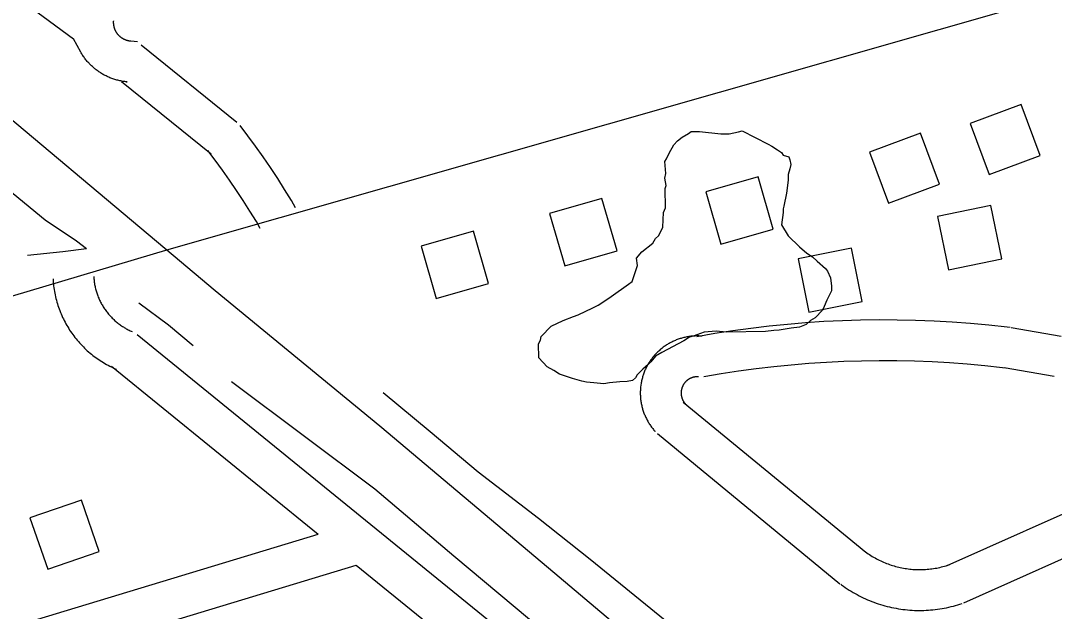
# Model space of a CAD drawing. Extents: x 3540316 to 3578335, y 553172 to 578787.
# Drawn here: x 3555162 to 3555922, y 565780 to 566215 of the extents above; entities that cross this region are included whole.
import ezdxf

# ---------------------------------------------------------------- set-up
doc = ezdxf.new("R2010")
doc.units = 0
for name, color, linetype in [('V-BLDG-OTLN', 7, 'Continuous'), ('V-RAIL-TRAK', 7, 'Continuous'), ('V-ROAD-CNTR', 7, 'Continuous'), ('V-SITE-VEGE', 7, 'Continuous'), ('V-TOPO-SHOR', 7, 'Continuous')]:
    doc.layers.add(name, color=color, linetype=linetype)

msp = doc.modelspace()

# ---------------------------------------------------------------- linework, layer by layer
at = {"layer": 'V-BLDG-OTLN'}
for points in [[(3555860.07, 566139.07), (3555874.01, 566101.58), (3555911.5, 566115.52), (3555897.56, 566153.01)], [(3555786.05, 566117.85), (3555799.99, 566080.36), (3555837.48, 566094.3), (3555823.54, 566131.79)], [(3555676.66, 566050.26), (3555715.1, 566061.32), (3555704.05, 566099.76), (3555665.61, 566088.71)], [(3555561.95, 566034.31), (3555600.39, 566045.36), (3555589.34, 566083.8), (3555550.89, 566072.75)], [(3555836.01, 566070.65), (3555843.97, 566031.45), (3555883.17, 566039.4), (3555875.21, 566078.6)], [(3555467.46, 566010.33), (3555505.9, 566021.38), (3555494.85, 566059.83), (3555456.41, 566048.77)], [(3555733.46, 566039.37), (3555741.42, 566000.17), (3555780.62, 566008.13), (3555772.66, 566047.33)], [(3555181.91, 565811.36), (3555219.72, 565824.41), (3555206.67, 565862.22), (3555168.86, 565849.17)]]:
    msp.add_lwpolyline(points, close=True, dxfattribs=at)
at = {"layer": 'V-RAIL-TRAK'}
msp.add_lwpolyline([(3555122.2, 566169.6), (3555274.19, 566042.12), (3555304.95, 566016.31), (3555425.94, 565916.73), (3555549.94, 565812.27), (3555692.87, 565691.86), (3555859.18, 565553.58), (3555990.15, 565443.32), (3556133.05, 565324.87), (3556265.53, 565213.15), (3556392.5, 565107.26), (3556540.9, 564982.99), (3556682.33, 564864.02), (3556834.73, 564735.38), (3556984.61, 564610.14), (3557124.53, 564493.62), (3557261.98, 564378.04), (3557390.95, 564270.21)], dxfattribs=at)
at = {"layer": 'V-ROAD-CNTR'}
for points in [[(3553983.05, 565670.31), (3554573.07, 565838.5), (3555271.27, 566046.6), (3556241.62, 566323.63), (3556365.15, 566365.48), (3556392.87, 566375.52), (3556404.8, 566385.76)], [(3555066.83, 566299.85), (3555200.8, 566201.06)], [(3555247.9, 566198.99), (3555243.01, 566199.41), (3555242.79, 566199.43), (3555242.53, 566199.47), (3555242.23, 566199.51), (3555242.05, 566199.53), (3555241.81, 566199.58), (3555241.53, 566199.63), (3555241.32, 566199.67), (3555241.11, 566199.72), (3555240.86, 566199.78), (3555240.58, 566199.86), (3555240.38, 566199.91), (3555240.17, 566199.98), (3555239.93, 566200.05), (3555239.69, 566200.13), (3555239.45, 566200.22), (3555239.25, 566200.3), (3555239, 566200.39), (3555238.78, 566200.49), (3555238.57, 566200.58), (3555238.34, 566200.69), (3555238.12, 566200.79), (3555237.91, 566200.9), (3555237.71, 566201), (3555237.5, 566201.12), (3555237.25, 566201.26), (3555237.04, 566201.38), (3555236.88, 566201.48), (3555236.67, 566201.62), (3555236.44, 566201.77), (3555236.24, 566201.91), (3555236.04, 566202.05), (3555235.89, 566202.17), (3555235.68, 566202.33), (3555235.46, 566202.51), (3555235.31, 566202.63), (3555235.11, 566202.81), (3555234.9, 566202.99), (3555234.76, 566203.12), (3555234.58, 566203.3), (3555234.4, 566203.47), (3555234.26, 566203.62), (3555234.06, 566203.83), (3555233.89, 566204.02), (3555233.77, 566204.16), (3555233.58, 566204.38), (3555233.42, 566204.58), (3555233.3, 566204.72), (3555233.15, 566204.93), (3555233, 566205.12), (3555232.85, 566205.34), (3555232.7, 566205.56), (3555232.6, 566205.72), (3555232.48, 566205.91), (3555232.33, 566206.16), (3555232.2, 566206.37), (3555232.08, 566206.58), (3555231.98, 566206.78), (3555231.87, 566206.98), (3555231.75, 566207.23), (3555231.66, 566207.43), (3555231.56, 566207.64), (3555231.46, 566207.89), (3555231.37, 566208.11), (3555231.28, 566208.33), (3555231.2, 566208.56), (3555231.12, 566208.79), (3555231.04, 566209.01), (3555230.98, 566209.22), (3555230.9, 566209.49), (3555230.83, 566209.72), (3555230.78, 566209.94), (3555230.73, 566210.17), (3555230.67, 566210.45), (3555230.62, 566210.66), (3555230.59, 566210.86), (3555230.54, 566211.15), (3555230.5, 566211.4), (3555230.48, 566211.6), (3555230.45, 566211.86), (3555230.43, 566212.09), (3555230.41, 566212.35), (3555230.4, 566212.61), (3555230.39, 566212.82), (3555230.38, 566213.07), (3555230.38, 566213.32), (3555230.38, 566213.53), (3555230.39, 566213.79), (3555230.4, 566214.06), (3555230.42, 566214.28), (3555230.44, 566214.53)], [(3555239.59, 566169.59), (3555240.24, 566169.54), (3555239.45, 566169.62), (3555238.72, 566169.71), (3555238.01, 566169.8), (3555237.2, 566169.93), (3555236.44, 566170.06), (3555235.73, 566170.19), (3555234.95, 566170.35), (3555234.17, 566170.53), (3555233.45, 566170.71), (3555232.76, 566170.89), (3555231.99, 566171.11), (3555231.23, 566171.34), (3555230.51, 566171.57), (3555229.79, 566171.81), (3555229.08, 566172.07), (3555228.34, 566172.35), (3555227.65, 566172.62), (3555226.95, 566172.92), (3555226.23, 566173.24), (3555225.55, 566173.55), (3555224.86, 566173.88), (3555224.17, 566174.23), (3555223.48, 566174.59), (3555222.8, 566174.97), (3555222.18, 566175.32), (3555221.52, 566175.71), (3555220.81, 566176.15), (3555220.19, 566176.56), (3555219.58, 566176.96), (3555218.95, 566177.4), (3555218.32, 566177.84), (3555217.67, 566178.33), (3555217.08, 566178.79), (3555216.52, 566179.24), (3555215.89, 566179.76), (3555215.32, 566180.26), (3555214.78, 566180.73), (3555214.18, 566181.29), (3555213.64, 566181.82), (3555213.1, 566182.35), (3555212.53, 566182.93), (3555212.05, 566183.45), (3555211.53, 566184.01), (3555210.99, 566184.63), (3555210.53, 566185.17), (3555210.05, 566185.76), (3555209.54, 566186.41), (3555209.09, 566187), (3555208.64, 566187.62), (3555208.21, 566188.23), (3555207.79, 566188.84), (3555207.34, 566189.53), (3555206.93, 566190.19), (3555206.55, 566190.8), (3555206.17, 566191.46), (3555200.8, 566201.06)], [(3555250.67, 566196.76), (3555320.87, 566140)], [(3555236.21, 566169.87), (3555302.01, 566116.67)], [(3555364.14, 566076.96), (3555361.05, 566082.28), (3555356.02, 566090.45), (3555350.97, 566098.48), (3555345.7, 566106.52), (3555340.25, 566114.43), (3555334.78, 566122.19), (3555329.12, 566129.93), (3555323.34, 566137.47)], [(3555338.22, 566061.87), (3555335.3, 566066.88), (3555330.55, 566074.6), (3555325.72, 566082.26), (3555320.79, 566089.79), (3555315.64, 566097.28), (3555310.41, 566104.69), (3555305.11, 566111.94), (3555299.54, 566119.21)], [(3555185.85, 566024.74), (3555185.92, 566023.48), (3555186.03, 566022.11), (3555186.16, 566020.84), (3555186.3, 566019.52), (3555186.48, 566018.14), (3555186.68, 566016.88), (3555186.89, 566015.56), (3555187.14, 566014.21), (3555187.41, 566012.91), (3555187.7, 566011.6), (3555188, 566010.34), (3555188.33, 566009.05), (3555188.7, 566007.72), (3555189.08, 566006.43), (3555189.47, 566005.21), (3555189.89, 566003.94), (3555190.35, 566002.66), (3555190.81, 566001.41), (3555191.31, 566000.16), (3555191.8, 565998.96), (3555192.34, 565997.72), (3555192.9, 565996.48), (3555193.47, 565995.3), (3555194.06, 565994.1), (3555194.69, 565992.91), (3555195.32, 565991.74), (3555195.97, 565990.59), (3555196.66, 565989.42), (3555197.37, 565988.26), (3555198.06, 565987.18), (3555198.79, 565986.08), (3555199.56, 565984.95), (3555200.35, 565983.85), (3555201.12, 565982.8), (3555201.93, 565981.74), (3555202.8, 565980.66), (3555203.62, 565979.67), (3555204.47, 565978.66), (3555205.38, 565977.63), (3555206.28, 565976.66), (3555207.2, 565975.68), (3555208.13, 565974.74), (3555209.06, 565973.82), (3555210.06, 565972.87), (3555211.03, 565971.98), (3555212.01, 565971.11), (3555213.06, 565970.21), (3555214.09, 565969.38), (3555215.11, 565968.56), (3555216.17, 565967.75), (3555217.24, 565966.95), (3555218.36, 565966.15), (3555219.44, 565965.41), (3555220.52, 565964.7), (3555221.68, 565963.95), (3555222.83, 565963.25), (3555223.94, 565962.59), (3555225.13, 565961.92), (3555226.32, 565961.27), (3555227.49, 565960.67), (3555228.65, 565960.09), (3555229.87, 565959.5), (3555231.11, 565958.94), (3555232.31, 565958.41), (3555232.61, 565958.29)], [(3555215.8, 566026.46), (3555215.85, 566025.57), (3555215.91, 566024.8), (3555216, 566023.94), (3555216.09, 566023.13), (3555216.19, 566022.37), (3555216.31, 566021.53), (3555216.45, 566020.72), (3555216.59, 566019.96), (3555216.75, 566019.17), (3555216.93, 566018.37), (3555217.12, 566017.55), (3555217.33, 566016.76), (3555217.53, 566016.02), (3555217.76, 566015.25), (3555218.02, 566014.44), (3555218.27, 566013.67), (3555218.54, 566012.92), (3555218.82, 566012.17), (3555219.12, 566011.41), (3555219.44, 566010.64), (3555219.76, 566009.9), (3555220.08, 566009.19), (3555220.44, 566008.43), (3555220.8, 566007.71), (3555221.17, 566007), (3555221.56, 566006.28), (3555221.97, 566005.56), (3555222.37, 566004.88), (3555222.78, 566004.21), (3555223.24, 566003.49), (3555223.69, 566002.8), (3555224.14, 566002.15), (3555224.59, 566001.52), (3555225.11, 566000.83), (3555225.59, 566000.19), (3555226.07, 565999.59), (3555226.61, 565998.93), (3555227.15, 565998.3), (3555227.65, 565997.73), (3555228.22, 565997.11), (3555228.77, 565996.53), (3555229.35, 565995.95), (3555229.94, 565995.36), (3555230.5, 565994.83), (3555231.11, 565994.27), (3555231.73, 565993.72), (3555232.32, 565993.22), (3555232.95, 565992.7), (3555233.6, 565992.18), (3555234.24, 565991.69), (3555234.9, 565991.2), (3555235.53, 565990.75), (3555236.21, 565990.28), (3555236.93, 565989.81), (3555237.57, 565989.4), (3555238.25, 565988.98), (3555239, 565988.54), (3555239.68, 565988.16), (3555240.37, 565987.78), (3555241.1, 565987.4), (3555241.87, 565987.02), (3555242.57, 565986.68), (3555243.29, 565986.36), (3555244.05, 565986.02), (3555244.08, 565986.01)], [(3555658.98, 565982.49), (3555672.21, 565984.8), (3555685.54, 565986.82), (3555698.82, 565988.6), (3555712.26, 565990.24), (3555725.71, 565991.58), (3555739.05, 565992.66), (3555752.53, 565993.6), (3555766.04, 565994.24), (3555779.46, 565994.63), (3555793, 565994.8), (3555806.4, 565994.72), (3555819.86, 565994.49), (3555833.43, 565993.95), (3555846.84, 565993.15), (3555860.25, 565992.14), (3555873.64, 565990.95), (3555887.08, 565989.46), (3555889.37, 565989.18)], [(3555247.81, 565983.79), (3555669.87, 565640.71), (3555838.92, 565502.45)], [(3555890.13, 565989.07), (3555926.79, 565982.71)], [(3555662.89, 565982.66), (3555662.65, 565982.68), (3555661.9, 565982.73), (3555661.19, 565982.76), (3555660.47, 565982.79), (3555659.69, 565982.8), (3555658.98, 565982.8), (3555658.26, 565982.79), (3555657.52, 565982.76), (3555656.81, 565982.72), (3555656.03, 565982.66), (3555655.33, 565982.6), (3555654.66, 565982.53), (3555653.87, 565982.43), (3555653.13, 565982.32), (3555652.47, 565982.22), (3555651.71, 565982.09), (3555650.97, 565981.94), (3555650.26, 565981.79), (3555649.6, 565981.63), (3555648.87, 565981.45), (3555648.14, 565981.25), (3555647.44, 565981.05), (3555646.75, 565980.84), (3555646.05, 565980.61), (3555645.35, 565980.37), (3555644.71, 565980.13), (3555643.99, 565979.86), (3555643.3, 565979.58), (3555642.65, 565979.3), (3555641.97, 565979), (3555641.31, 565978.69), (3555640.64, 565978.36), (3555639.99, 565978.02), (3555639.38, 565977.7), (3555638.74, 565977.34), (3555638.06, 565976.95), (3555637.45, 565976.58), (3555636.85, 565976.21), (3555636.23, 565975.8), (3555635.65, 565975.4), (3555635, 565974.95), (3555634.41, 565974.52), (3555633.87, 565974.11), (3555633.25, 565973.63), (3555632.7, 565973.18), (3555632.18, 565972.74), (3555631.59, 565972.23), (3555631.04, 565971.73), (3555630.52, 565971.24), (3555629.97, 565970.71), (3555629.49, 565970.23), (3555628.97, 565969.69), (3555628.45, 565969.12), (3555628, 565968.62), (3555627.52, 565968.07), (3555627.01, 565967.47), (3555626.56, 565966.9), (3555626.12, 565966.33), (3555625.69, 565965.77), (3555625.27, 565965.19), (3555624.82, 565964.55), (3555624.41, 565963.93), (3555624.04, 565963.36), (3555623.66, 565962.74), (3555623.27, 565962.1), (3555622.9, 565961.46), (3555622.54, 565960.8), (3555622.22, 565960.19), (3555621.88, 565959.53), (3555621.55, 565958.84), (3555621.26, 565958.22), (3555620.96, 565957.54), (3555620.66, 565956.84), (3555620.4, 565956.18), (3555620.14, 565955.51), (3555619.88, 565954.81), (3555619.64, 565954.08), (3555619.43, 565953.42), (3555619.22, 565952.74), (3555619.01, 565952.01), (3555618.82, 565951.29), (3555618.65, 565950.63), (3555618.48, 565949.89), (3555618.32, 565949.12), (3555618.2, 565948.46), (3555618.07, 565947.76), (3555617.95, 565947), (3555617.85, 565946.28), (3555617.76, 565945.53), (3555617.7, 565944.84), (3555617.63, 565944.13), (3555617.58, 565943.35), (3555617.54, 565942.63), (3555617.52, 565941.92), (3555617.5, 565941.15), (3555617.51, 565940.43), (3555617.52, 565939.73), (3555617.55, 565938.99), (3555617.59, 565938.27), (3555617.64, 565937.49)], [(3555664.15, 565952.94), (3555677.04, 565955.19), (3555689.77, 565957.12), (3555702.64, 565958.84), (3555715.56, 565960.42), (3555728.41, 565961.7), (3555741.31, 565962.74), (3555754.28, 565963.66), (3555767.17, 565964.26), (3555780.09, 565964.63), (3555793.11, 565964.8), (3555806.05, 565964.72), (3555819, 565964.5), (3555831.94, 565963.98), (3555844.82, 565963.22), (3555857.79, 565962.24), (3555870.67, 565961.1), (3555883.62, 565959.66), (3555885.77, 565959.4)], [(3555228.88, 565960.51), (3555380.62, 565837.17)], [(3555885.01, 565959.51), (3555921.66, 565953.15)], [(3555660.25, 565952.77), (3555660.34, 565952.77), (3555660.14, 565952.78), (3555659.91, 565952.79), (3555659.7, 565952.8), (3555659.53, 565952.8), (3555659.3, 565952.8), (3555659.09, 565952.8), (3555658.89, 565952.79), (3555658.66, 565952.78), (3555658.5, 565952.76), (3555658.27, 565952.74), (3555658.01, 565952.71), (3555657.86, 565952.7), (3555657.67, 565952.67), (3555657.4, 565952.63), (3555657.23, 565952.6), (3555657.05, 565952.56), (3555656.85, 565952.52), (3555656.59, 565952.46), (3555656.4, 565952.41), (3555656.23, 565952.36), (3555656.03, 565952.31), (3555655.82, 565952.24), (3555655.62, 565952.18), (3555655.43, 565952.11), (3555655.2, 565952.03), (3555655.04, 565951.96), (3555654.86, 565951.89), (3555654.65, 565951.8), (3555654.46, 565951.72), (3555654.28, 565951.63), (3555654.1, 565951.54), (3555653.92, 565951.45), (3555653.7, 565951.33), (3555653.52, 565951.23), (3555653.38, 565951.16), (3555653.19, 565951.04), (3555652.99, 565950.91), (3555652.83, 565950.81), (3555652.63, 565950.68), (3555652.51, 565950.59), (3555652.34, 565950.46), (3555652.13, 565950.31), (3555652.01, 565950.21), (3555651.83, 565950.07), (3555651.63, 565949.9), (3555651.52, 565949.8), (3555651.36, 565949.66), (3555651.2, 565949.51), (3555651.07, 565949.39), (3555650.9, 565949.21), (3555650.75, 565949.06), (3555650.64, 565948.94), (3555650.47, 565948.74), (3555650.33, 565948.58), (3555650.23, 565948.47), (3555650.1, 565948.3), (3555649.96, 565948.13), (3555649.82, 565947.94), (3555649.69, 565947.76), (3555649.6, 565947.63), (3555649.49, 565947.47), (3555649.35, 565947.25), (3555649.24, 565947.08), (3555649.14, 565946.91), (3555649.04, 565946.74), (3555648.95, 565946.56), (3555648.84, 565946.35), (3555648.75, 565946.18), (3555648.67, 565946.02), (3555648.57, 565945.79), (3555648.48, 565945.61), (3555648.41, 565945.44), (3555648.33, 565945.23), (3555648.25, 565945.02), (3555648.18, 565944.84), (3555648.13, 565944.67), (3555648.05, 565944.44), (3555647.99, 565944.23), (3555647.94, 565944.06), (3555647.89, 565943.87), (3555647.82, 565943.61), (3555647.78, 565943.44), (3555647.75, 565943.28), (3555647.7, 565943.03), (3555647.66, 565942.8), (3555647.64, 565942.63), (3555647.61, 565942.42), (3555647.58, 565942.24), (3555647.56, 565941.99), (3555647.54, 565941.77), (3555647.53, 565941.6), (3555647.52, 565941.39), (3555647.51, 565941.16), (3555647.51, 565940.99), (3555647.51, 565940.78), (3555647.51, 565940.53), (3555647.52, 565940.33), (3555647.53, 565940.12), (3555647.54, 565939.96)], [(3555647.54, 565939.96), (3555647.56, 565939.73), (3555647.59, 565939.48), (3555647.61, 565939.32), (3555647.64, 565939.12), (3555647.68, 565938.86), (3555647.71, 565938.67), (3555647.74, 565938.51), (3555647.79, 565938.31), (3555647.85, 565938.05), (3555647.89, 565937.87), (3555647.94, 565937.7), (3555648, 565937.48), (3555648.07, 565937.27), (3555648.13, 565937.08), (3555648.2, 565936.89), (3555648.28, 565936.67), (3555648.34, 565936.51), (3555648.41, 565936.32), (3555648.51, 565936.1), (3555648.6, 565935.9), (3555648.68, 565935.73), (3555648.76, 565935.56), (3555648.86, 565935.37), (3555648.97, 565935.16), (3555649.07, 565934.98), (3555649.15, 565934.83), (3555649.27, 565934.65), (3555649.39, 565934.45), (3555649.5, 565934.28), (3555649.62, 565934.1), (3555649.72, 565933.97), (3555649.84, 565933.8), (3555650, 565933.59), (3555650.1, 565933.46), (3555650.24, 565933.29), (3555650.4, 565933.1), (3555650.5, 565932.98), (3555650.71, 565932.75)], [(3555617.64, 565937.49), (3555617.71, 565936.79), (3555617.78, 565936.1), (3555617.87, 565935.33), (3555617.98, 565934.59), (3555618.09, 565933.92), (3555618.22, 565933.18), (3555618.37, 565932.43), (3555618.52, 565931.72), (3555618.67, 565931.06), (3555618.85, 565930.33), (3555619.06, 565929.59), (3555619.25, 565928.9), (3555619.46, 565928.22), (3555619.69, 565927.51), (3555619.94, 565926.82), (3555620.18, 565926.15), (3555620.45, 565925.44), (3555620.73, 565924.75), (3555621, 565924.12), (3555621.3, 565923.45), (3555621.62, 565922.78), (3555621.95, 565922.1), (3555622.28, 565921.45), (3555622.61, 565920.83), (3555622.97, 565920.19), (3555623.35, 565919.52), (3555623.73, 565918.91), (3555624.1, 565918.31), (3555624.5, 565917.69), (3555624.91, 565917.09), (3555625.35, 565916.46), (3555625.79, 565915.87), (3555626.2, 565915.33), (3555626.67, 565914.72), (3555627.13, 565914.16), (3555627.57, 565913.63), (3555628.08, 565913.05), (3555628.51, 565912.58)], [(3555649.14, 565934.25), (3555783.34, 565823.92)], [(3555630.08, 565911.08), (3555764.29, 565800.74)], [(3555843.16, 565814.12), (3555957.4, 565865.14), (3556071.44, 565902.61)], [(3555855.39, 565786.73), (3555968.23, 565837.12), (3556080.8, 565874.11)], [(3554657.21, 565617.77), (3555380.62, 565837.17)], [(3555782.82, 565824.32), (3555783.14, 565824.08), (3555784.07, 565823.42), (3555785.07, 565822.73), (3555786.07, 565822.06), (3555787.01, 565821.45), (3555788.02, 565820.83), (3555789.02, 565820.23), (3555790.06, 565819.64), (3555791.1, 565819.07), (3555792.1, 565818.54), (3555793.16, 565818.01), (3555794.23, 565817.49), (3555795.27, 565817.01), (3555796.35, 565816.54), (3555797.44, 565816.07), (3555798.53, 565815.64), (3555799.64, 565815.22), (3555800.69, 565814.84), (3555801.83, 565814.46), (3555802.99, 565814.09), (3555804.06, 565813.76), (3555805.18, 565813.45), (3555806.36, 565813.13), (3555807.48, 565812.86), (3555808.6, 565812.61), (3555809.75, 565812.37), (3555810.95, 565812.14), (3555812.08, 565811.94), (3555813.21, 565811.77), (3555814.38, 565811.61), (3555815.56, 565811.47), (3555816.73, 565811.35), (3555817.89, 565811.26), (3555819.08, 565811.18), (3555820.22, 565811.12), (3555821.39, 565811.09), (3555822.59, 565811.07), (3555823.75, 565811.07), (3555824.91, 565811.1), (3555826.08, 565811.15), (3555827.25, 565811.22), (3555828.47, 565811.3), (3555829.62, 565811.41), (3555830.73, 565811.53), (3555831.91, 565811.68), (3555833.1, 565811.85), (3555834.26, 565812.04), (3555835.42, 565812.25), (3555836.52, 565812.47), (3555837.67, 565812.72), (3555838.86, 565813), (3555839.95, 565813.27), (3555841.09, 565813.59), (3555842.26, 565813.93), (3555843.34, 565814.26), (3555844.54, 565814.66)], [(3554665.13, 565588.83), (3555408.71, 565814.34)], [(3555408.71, 565814.34), (3555621.25, 565641.57)], [(3555764.81, 565800.34), (3555765.41, 565799.88), (3555766.82, 565798.88), (3555768.17, 565797.94), (3555769.56, 565797.01), (3555771.02, 565796.06), (3555772.47, 565795.18), (3555773.92, 565794.3), (3555775.38, 565793.48), (3555776.84, 565792.66), (3555778.4, 565791.85), (3555779.89, 565791.1), (3555781.39, 565790.38), (3555782.97, 565789.64), (3555784.51, 565788.97), (3555786.05, 565788.32), (3555787.63, 565787.69), (3555789.22, 565787.08), (3555790.85, 565786.5), (3555792.44, 565785.97), (3555794.01, 565785.46), (3555795.68, 565784.95), (3555797.32, 565784.5), (3555798.92, 565784.07), (3555800.59, 565783.66), (3555802.27, 565783.28), (3555803.92, 565782.94), (3555805.54, 565782.63), (3555807.23, 565782.33), (3555808.93, 565782.08), (3555810.6, 565781.85), (3555812.28, 565781.65), (3555813.98, 565781.48), (3555815.67, 565781.34), (3555817.33, 565781.23), (3555819.05, 565781.14), (3555820.76, 565781.09), (3555822.42, 565781.07), (3555824.13, 565781.07), (3555825.83, 565781.12), (3555827.54, 565781.18), (3555829.23, 565781.28), (3555830.88, 565781.4), (3555832.57, 565781.55), (3555834.32, 565781.74), (3555835.98, 565781.96), (3555837.62, 565782.19), (3555839.31, 565782.47), (3555840.96, 565782.76), (3555842.67, 565783.1), (3555844.33, 565783.47), (3555845.92, 565783.84), (3555847.61, 565784.27), (3555849.26, 565784.72), (3555850.83, 565785.18), (3555852.48, 565785.68), (3555854.02, 565786.19)]]:
    msp.add_lwpolyline(points, dxfattribs=at)
at = {"layer": 'V-SITE-VEGE'}
for points in [[(3555718.43, 566119.69), (3555721.18, 566117.68), (3555722.57, 566115.66), (3555726.67, 566114.36), (3555727.38, 566112.32), (3555728.11, 566108.93), (3555727.48, 566105.52), (3555726.18, 566101.41), (3555726.23, 566097.33), (3555725.01, 566087.78), (3555723.1, 566078.22), (3555722.45, 566076.17), (3555722.49, 566073.45), (3555721.25, 566064.58), (3555726.13, 566056.48), (3555734.42, 566048.42), (3555739.93, 566043.73), (3555744.05, 566041.07), (3555747.5, 566037.72), (3555753.71, 566032.36), (3555755.1, 566030.33), (3555757.21, 566025.6), (3555757.98, 566019.48), (3555758.03, 566016.08), (3555754.72, 566009.22), (3555752.74, 566004.43), (3555751.42, 566001.69), (3555746.05, 565996.16), (3555742.68, 565994.07), (3555739.31, 565991.3), (3555734.58, 565989.19), (3555728.46, 565988.42), (3555719.63, 565986.94), (3555715.55, 565986.88), (3555709.43, 565986.11), (3555680.84, 565985.7), (3555673.34, 565986.28), (3555664.5, 565985.47), (3555656.37, 565982.63), (3555653.66, 565981.91), (3555649.61, 565979.13), (3555633.39, 565970.73), (3555628.66, 565967.94), (3555625.32, 565963.81), (3555623.31, 565961.74), (3555619.27, 565958.28), (3555615.24, 565954.13), (3555613.91, 565952.07), (3555611.9, 565950), (3555607.82, 565949.26), (3555602.38, 565949.19), (3555594.9, 565948.4), (3555590.83, 565947.66), (3555583.33, 565948.23), (3555577.87, 565948.84), (3555574.46, 565949.47), (3555567.62, 565951.42), (3555558.04, 565954.68), (3555553.92, 565957.35), (3555549.12, 565960), (3555542.89, 565966.72), (3555542.75, 565976.93), (3555544.07, 565979.68), (3555544.71, 565982.41), (3555552.09, 565990), (3555560.89, 565994.21), (3555568.34, 565997.04), (3555571.72, 565998.45), (3555582.54, 566003.37), (3555586.6, 566005.47), (3555589.97, 566007.56), (3555596.04, 566011.73), (3555608.85, 566020.77), (3555611.54, 566022.85), (3555615.46, 566034.48), (3555614.71, 566039.91), (3555618.72, 566044.74), (3555626.81, 566050.98), (3555628.8, 566054.41), (3555630.81, 566056.48), (3555632.14, 566058.55), (3555634.13, 566062.66), (3555634.65, 566073.56), (3555635.97, 566076.98), (3555635.77, 566091.28), (3555636.42, 566093.33), (3555635.66, 566098.77), (3555636.29, 566102.18), (3555635.48, 566111.02), (3555636.82, 566113.08), (3555638.8, 566117.19), (3555642.12, 566123.37), (3555644.8, 566126.13), (3555648.17, 566128.9), (3555652.89, 566131.69), (3555654.92, 566133.08), (3555661.04, 566133.17), (3555676.73, 566131.35), (3555682.85, 566131.44), (3555689.64, 566132.9), (3555692.36, 566133.61)], [(3555692.36, 566133.61), (3555711.56, 566123.68), (3555714.3, 566122.35), (3555718.43, 566119.69)]]:
    msp.add_lwpolyline(points, dxfattribs=at)
at = {"layer": 'V-TOPO-SHOR'}
for points in [[(3554700.06, 566465.65), (3554731.62, 566438.36), (3554770.03, 566407.76), (3554815.35, 566370.93), (3554867.61, 566325.44), (3554924.79, 566276.62), (3554986.83, 566227.87), (3555063.67, 566165.7), (3555132.67, 566106.82), (3555179.97, 566068.08), (3555203.07, 566052.83), (3555210.45, 566047.1)], [(3555167.2, 566042.09), (3555192.96, 566044.9), (3555210.45, 566047.1)], [(3555249, 566007.26), (3555270.65, 565991.02), (3555288.89, 565975.71)], [(3555317.02, 565949.34), (3555370.66, 565909.23), (3555422.33, 565870.55), (3555480.49, 565821.25), (3555546.52, 565765.74), (3555622.41, 565702.1), (3555691.45, 565641.27), (3555758.46, 565585.29), (3555839.75, 565518.32), (3555916.15, 565453.22)], [(3555428.51, 565941.17), (3555462.98, 565912.48), (3555498.44, 565882.84), (3555542.71, 565848.94), (3555580.6, 565818.84), (3555635.74, 565773.92), (3555688.4, 565731.38), (3555747.06, 565678.24), (3555796.77, 565638.58), (3555856.33, 565590.31), (3555935.62, 565523.36), (3555997.2, 565470.26), (3556048.31, 565434.51), (3556112.76, 565384.37), (3556147.72, 565355.2), (3556192.05, 565317.42), (3556225.01, 565292.11), (3556263.57, 565261.52)]]:
    msp.add_lwpolyline(points, dxfattribs=at)

doc.saveas('drawing.dxf')
